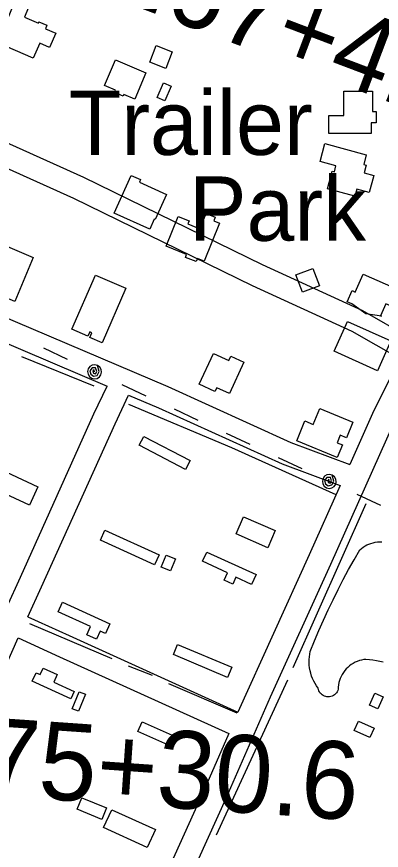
# Model space of a CAD drawing. Extents: x 3683402 to 3721514, y 487807 to 513565.
# Drawn here: x 3708899 to 3709369, y 497170 to 498246 of the extents above; entities that cross this region are included whole.
import ezdxf

# ---------------------------------------------------------------- set-up
doc = ezdxf.new("R2010")
doc.units = 0
for name, color, linetype in [('V-BLDG-OTLN', 7, 'Continuous'), ('V-ROAD-CNTR', 7, 'Continuous'), ('V-SITE-OTLN-IDEN', 7, 'Continuous'), ('V-SITE-VEGE', 7, 'Continuous'), ('V-SURV-IDEN', 7, 'Continuous'), ('V-TOPO-SHOR', 7, 'Continuous'), ('V-UTIL-LINE', 7, 'Continuous')]:
    doc.layers.add(name, color=color, linetype=linetype)

msp = doc.modelspace()

# ---------------------------------------------------------------- linework, layer by layer
at = {"layer": 'V-BLDG-OTLN'}
for points in [[(3708920.4, 498192.3), (3708874, 498212.1), (3708896.3, 498264.3), (3708913.9, 498256.8), (3708908.9, 498245.2), (3708927, 498237.5), (3708927.7, 498239.1), (3708937.9, 498234.8), (3708936, 498230.3), (3708949.2, 498224.6), (3708941.3, 498206.1), (3708928.6, 498211.6)], [(3709099.4, 498200.6), (3709091.2, 498179.1), (3709070.4, 498187.1), (3709078.7, 498208.6)], [(3709026.4, 498190.1), (3709065.6, 498173.3), (3709051.2, 498139.6), (3709037.2, 498145.6), (3709036.3, 498143.4), (3709025.3, 498148.1), (3709026.5, 498150.9), (3709012.2, 498157)], [(3709098.1, 498156.1), (3709089.8, 498137.3), (3709080.1, 498141.6), (3709088.4, 498160.3)], [(3709320.6, 498149.8), (3709357.5, 498149.8), (3709357.5, 498123.7), (3709362.5, 498123.6), (3709362.5, 498109.1), (3709356, 498109.1), (3709356, 498095), (3709301.2, 498095.1), (3709301.2, 498118.2), (3709320.5, 498118.2)], [(3709296.2, 498082.1), (3709349.6, 498067.6), (3709346.3, 498055.2), (3709349.5, 498054.4), (3709346.8, 498044.3), (3709359.3, 498040.9), (3709353.4, 498019), (3709337.4, 498023.4), (3709334.9, 498014.2), (3709299.5, 498023.8), (3709305.6, 498046.4), (3709308.5, 498045.6), (3709310.6, 498053.5), (3709290, 498059.1)], [(3709070.5, 497971.8), (3709024.8, 497992.5), (3709046.7, 498041), (3709058.7, 498035.6), (3709057.2, 498032.4), (3709092.2, 498016.6), (3709077.5, 497984), (3709076.3, 497984.6)], [(3709160.4, 497979.5), (3709140.7, 497930.4), (3709132, 497933.9), (3709130.3, 497929.8), (3709116.5, 497935.3), (3709118, 497939.1), (3709091.7, 497949.6), (3709107.1, 497988), (3709121.2, 497982.3), (3709119.7, 497978.5), (3709135.2, 497972.2), (3709143.1, 497991.9), (3709154.9, 497987.2), (3709153, 497982.5)], [(3708920.4, 497935.2), (3708896.4, 497878.5), (3708882.3, 497884.4), (3708885.5, 497891.8), (3708879.7, 497894.2), (3708876.7, 497887.3), (3708857.3, 497895.5), (3708881.1, 497951.8)], [(3709280.9, 497920.9), (3709289.3, 497898.7), (3709267.2, 497890.4), (3709258.8, 497912.6)], [(3709039.8, 497895.4), (3709009.2, 497825.2), (3708993.3, 497832.1), (3708995.9, 497838.1), (3708993.1, 497839.3), (3708990.7, 497833.6), (3708970.2, 497842.6), (3709000.7, 497912.5)], [(3709345.7, 497913.7), (3709409.2, 497885.5), (3709399.8, 497864.4), (3709375, 497875.4), (3709368.1, 497859.8), (3709369.1, 497859.3), (3709349.1, 497862.4), (3709331.1, 497875.3), (3709324.9, 497878.1), (3709331.3, 497892.4), (3709335.5, 497890.6)], [(3709308.2, 497814.1), (3709325.5, 497852.6), (3709381.4, 497827.5), (3709364.1, 497789)], [(3709191.9, 497800.2), (3709173.1, 497759.6), (3709156.9, 497767.1), (3709154.6, 497762.3), (3709134.4, 497771.7), (3709152.8, 497811.3), (3709172.6, 497802.2), (3709175.2, 497808)], [(3709289.8, 497740.3), (3709332.5, 497722.6), (3709324.2, 497702.4), (3709316, 497705.8), (3709312, 497696.1), (3709318.8, 497693.3), (3709312.1, 497677.1), (3709259.9, 497698.8), (3709270.5, 497724.3), (3709281.3, 497719.8)], [(3709062.8, 497704.3), (3709122.6, 497673), (3709116.6, 497661.5), (3709056.7, 497692.8)], [(3708857.7, 497671), (3708926.3, 497639.2), (3708915.3, 497615.5), (3708846.7, 497647.2)], [(3709191.3, 497600.4), (3709232.2, 497582.7), (3709222.6, 497560.7), (3709181.8, 497578.4)], [(3709012.6, 497583.2), (3709082.6, 497551.7), (3709076.8, 497538.8), (3709006.8, 497570.3)], [(3709144.2, 497555.1), (3709207.5, 497526.1), (3709201.6, 497513.3), (3709181.6, 497522.5), (3709177.5, 497513.5), (3709166.4, 497518.6), (3709170.9, 497528.4), (3709138.7, 497543.2)], [(3709103.8, 497546.3), (3709097.4, 497530.7), (3709085.3, 497535.7), (3709091.6, 497551.2)], [(3708958.2, 497490.3), (3709019, 497462.5), (3709013.3, 497450), (3709006.6, 497453.1), (3709001.7, 497442.5), (3708989.2, 497448.2), (3708994.1, 497459), (3708952.6, 497478)], [(3709106.4, 497435.8), (3709176.4, 497406.4), (3709170.9, 497393.3), (3709100.9, 497422.8)], [(3708968.9, 497365.8), (3708919, 497388.3), (3708923.9, 497399.4), (3708929.1, 497397), (3708932.9, 497405.4), (3708951.3, 497397.1), (3708946.8, 497387), (3708973.1, 497375.1)], [(3708987.5, 497371.6), (3708978.5, 497349.6), (3708970.6, 497352.9), (3708979.6, 497374.8)], [(3709371.5, 497368.2), (3709364.5, 497352.6), (3709353.8, 497357.4), (3709360.8, 497373)], [(3709339.6, 497337), (3709359.9, 497327.7), (3709354.4, 497315.7), (3709334.1, 497325)], [(3709060.5, 497336), (3709103.3, 497317.3), (3709097.8, 497304.7), (3709055, 497323.4)], [(3708983, 497238.1), (3709014.9, 497224.9), (3709008.7, 497210.1), (3708976.9, 497223.2)], [(3709021.6, 497222.6), (3709077.7, 497197.1), (3709067.1, 497174), (3709011, 497199.5)]]:
    msp.add_lwpolyline(points, close=True, dxfattribs=at)
at = {"layer": 'V-ROAD-CNTR'}
for points in [[(3709371.2, 499019.8), (3709373.3, 499012.1), (3709399.8, 498861.2), (3709448, 498597.3), (3709484.6, 498416.2), (3709506.6, 498290.6), (3709520.7, 498213.7), (3709528.4, 498153.5), (3709530, 498109.3), (3709524.8, 498053.9), (3709513.7, 497999.3), (3709488.5, 497930.3), (3709384.8, 497721.1), (3709303.6, 497539), (3709225.9, 497368), (3709168.5, 497236.9), (3709083.5, 497049.1), (3709018.4, 496906.3), (3708880.2, 496603.5), (3708805.3, 496434.4), (3708797.4, 496417.4)], [(3708562.7, 498232.9), (3708592.4, 498224.9), (3708730.4, 498158.7), (3708850.2, 498099.3), (3708984.9, 498038.9), (3709215.5, 497926), (3709344.9, 497866.8), (3709406.1, 497831.6)], [(3708550.4, 498205.1), (3708581.9, 498196.7), (3708717.2, 498131.8), (3708837.4, 498072.2), (3708972.2, 498011.8), (3709202.6, 497898.9), (3709331.2, 497840.1), (3709392.7, 497804.7)], [(3708477.1, 498040.9), (3708592.7, 497987.7), (3708809.9, 497889.6), (3709093.7, 497768.6), (3709252.5, 497696.6), (3709328.4, 497668.2)], [(3708758.7, 497879.8), (3708797.8, 497862.1), (3709015.4, 497769.3)], [(3709392.7, 497804.7), (3709357.7, 497733.9), (3709328.4, 497668.2)], [(3708886.2, 497484.1), (3708903.8, 497522.8), (3708998.4, 497733.3), (3709015.4, 497769.3)], [(3708913.4, 497471.6), (3708931.1, 497510.4), (3709025.7, 497720.7), (3709043, 497757.6)], [(3709043, 497757.6), (3709081.6, 497741.1), (3709241.1, 497668.8), (3709316.1, 497640.8)], [(3709316.1, 497640.8), (3709276.2, 497551.3), (3709184.1, 497348.4)], [(3708913.4, 497471.6), (3708966.6, 497447.2), (3709184.1, 497348.4)], [(3708773.1, 497160.2), (3708795.1, 497206.3), (3708900.9, 497444.3)], [(3708900.9, 497444.3), (3708954.1, 497419.9), (3709172.5, 497320.8)], [(3709172.5, 497320.8), (3709141.1, 497249.1), (3709056.2, 497061.5), (3709045.9, 497039)]]:
    msp.add_lwpolyline(points, dxfattribs=at)
at = {"layer": 'V-SITE-VEGE'}
for points in [[(3709299, 497368.4), (3709297.4, 497368.7), (3709295.7, 497369.2), (3709294.2, 497370), (3709292.7, 497370.9), (3709291.4, 497372), (3709290.3, 497373.2), (3709289.3, 497374.6), (3709288.5, 497376.1), (3709287.9, 497377.7), (3709287.5, 497379.4), (3709285.4, 497382.3), (3709283.6, 497385.4), (3709281.9, 497388.5), (3709280.4, 497391.8), (3709279.2, 497395.1), (3709278.1, 497398.6), (3709277.3, 497402), (3709276.6, 497405.6), (3709276.2, 497409.1), (3709276.1, 497412.7), (3709276.1, 497416.3), (3709276.4, 497419.8), (3709276.8, 497423.4), (3709277.5, 497426.9), (3709283, 497440.4), (3709288.6, 497453.9), (3709294.4, 497467.2), (3709300.5, 497480.5), (3709306.8, 497493.6), (3709313.2, 497506.7), (3709319.9, 497519.6), (3709326.8, 497532.5), (3709333.9, 497545.2), (3709341.2, 497557.8), (3709343.4, 497559.6), (3709345.6, 497561.3), (3709348, 497562.9), (3709350.5, 497564.2), (3709353.1, 497565.4), (3709355.7, 497566.3), (3709358.5, 497567.1), (3709361.2, 497567.7), (3709364, 497568.1), (3709366.9, 497568.3), (3709369.7, 497568.2)], [(3709371.6, 497412.8), (3709367.2, 497414), (3709362.7, 497414.9), (3709358.2, 497415.7), (3709353.7, 497416.2), (3709349.2, 497416.6), (3709346.3, 497416.3), (3709343.5, 497415.7), (3709340.7, 497415), (3709337.9, 497414), (3709335.3, 497412.8), (3709332.7, 497411.5), (3709330.3, 497409.9), (3709328, 497408.2), (3709325.8, 497406.3), (3709323.7, 497404.3), (3709321.9, 497402.1), (3709320.1, 497399.8), (3709318.6, 497397.3), (3709317.3, 497394.7), (3709316.1, 497392.1), (3709315.1, 497389.4), (3709314.4, 497386.6), (3709313.9, 497383.7), (3709313.5, 497380.8), (3709313.4, 497378), (3709312.9, 497376.3), (3709312.1, 497374.8), (3709311.1, 497373.4), (3709310, 497372.1), (3709308.7, 497371), (3709307.3, 497370.1), (3709305.7, 497369.3), (3709304.1, 497368.8), (3709302.4, 497368.4), (3709300.7, 497368.3), (3709299, 497368.4)]]:
    msp.add_lwpolyline(points, dxfattribs=at)
at = {"layer": 'V-TOPO-SHOR'}
for p, q in [((3708998.9, 497769), (3708905.5, 497807.1)), ((3709255.2, 497406.1), (3709349.3, 497617.8)), ((3709022, 497417.2), (3708916.1, 497462.6)), ((3709074.2, 497395.6), (3709042.9, 497407.9)), ((3709156.4, 497190.1), (3709248.7, 497390.3)), ((3709183.3, 497347.4), (3709095, 497385.2))]:
    msp.add_line(p, q, dxfattribs=at)
msp.add_lwpolyline([(3709311, 497629), (3709176.1, 497689.4), (3709043.6, 497745.3)], dxfattribs=at)
at = {"layer": 'V-UTIL-LINE'}
for points in [[(3708933.3, 497818.5), (3708964.1, 497804.1)], [(3708999.4, 497787.6), (3708998.9, 497790.4), (3708997.3, 497788.8), (3708997.8, 497786.1), (3709000.6, 497785.2), (3709002.1, 497788.2), (3709000.6, 497792.6), (3708996.4, 497792.7), (3708993.2, 497789), (3708994.6, 497784.6), (3708998.1, 497781.9), (3709002.8, 497783.1), (3709005.4, 497787.9), (3709003.2, 497795.8), (3708999.8, 497796.6), (3708996.3, 497796.1), (3708993.3, 497794.3), (3708991.2, 497791.4), (3708990.4, 497788), (3708990.9, 497784.5), (3708992.8, 497781.5), (3708995.6, 497779.5), (3708999, 497778.6), (3709002.5, 497779.2), (3709005.5, 497781), (3709007.6, 497783.8), (3709008.4, 497787.2), (3709007.9, 497790.7), (3709006, 497793.7), (3709003.2, 497795.8)], [(3709034.7, 497771.1), (3709065.5, 497756.7)], [(3709101.8, 497739.8), (3709132.6, 497725.4)], [(3709168.8, 497708.5), (3709199.6, 497694.1)], [(3709235.9, 497677.2), (3709266.7, 497662.8)], [(3709302, 497646.3), (3709301.5, 497649.1), (3709299.9, 497647.5), (3709300.4, 497644.8), (3709303.2, 497643.8), (3709304.8, 497646.8), (3709303.3, 497651.3), (3709299, 497651.3), (3709295.8, 497647.6), (3709297.2, 497643.2), (3709300.7, 497640.5), (3709305.4, 497641.7), (3709308, 497646.6), (3709305.8, 497654.4), (3709302.4, 497655.3), (3709298.9, 497654.7), (3709295.9, 497652.9), (3709293.9, 497650.1), (3709293, 497646.7), (3709293.6, 497643.2), (3709295.4, 497640.2), (3709298.2, 497638.1), (3709301.6, 497637.3), (3709305.1, 497637.8), (3709308.1, 497639.6), (3709310.2, 497642.5), (3709311, 497645.9), (3709310.5, 497649.3), (3709308.6, 497652.3), (3709305.8, 497654.4)], [(3709337.3, 497629.8), (3709368.1, 497615.4)]]:
    msp.add_lwpolyline(points, dxfattribs=at)

# ---------------------------------------------------------------- texts
at = {"layer": 'V-SITE-OTLN-IDEN'}
for s, p in [('Trailer', (3708966, 498067.5)), ('Park', (3709121.2, 497956.7))]:
    msp.add_text(s, height=83, dxfattribs=at).set_placement(p)
at = {"layer": 'V-SURV-IDEN'}
for s, rotation, p in [('267+41.8', 339.2762, (3709014.3, 498273.5)), ('275+30.6', 356.0506, (3708776.7, 497247.5))]:
    msp.add_text(s, height=100, rotation=rotation, dxfattribs=at).set_placement(p)

doc.saveas('drawing.dxf')
